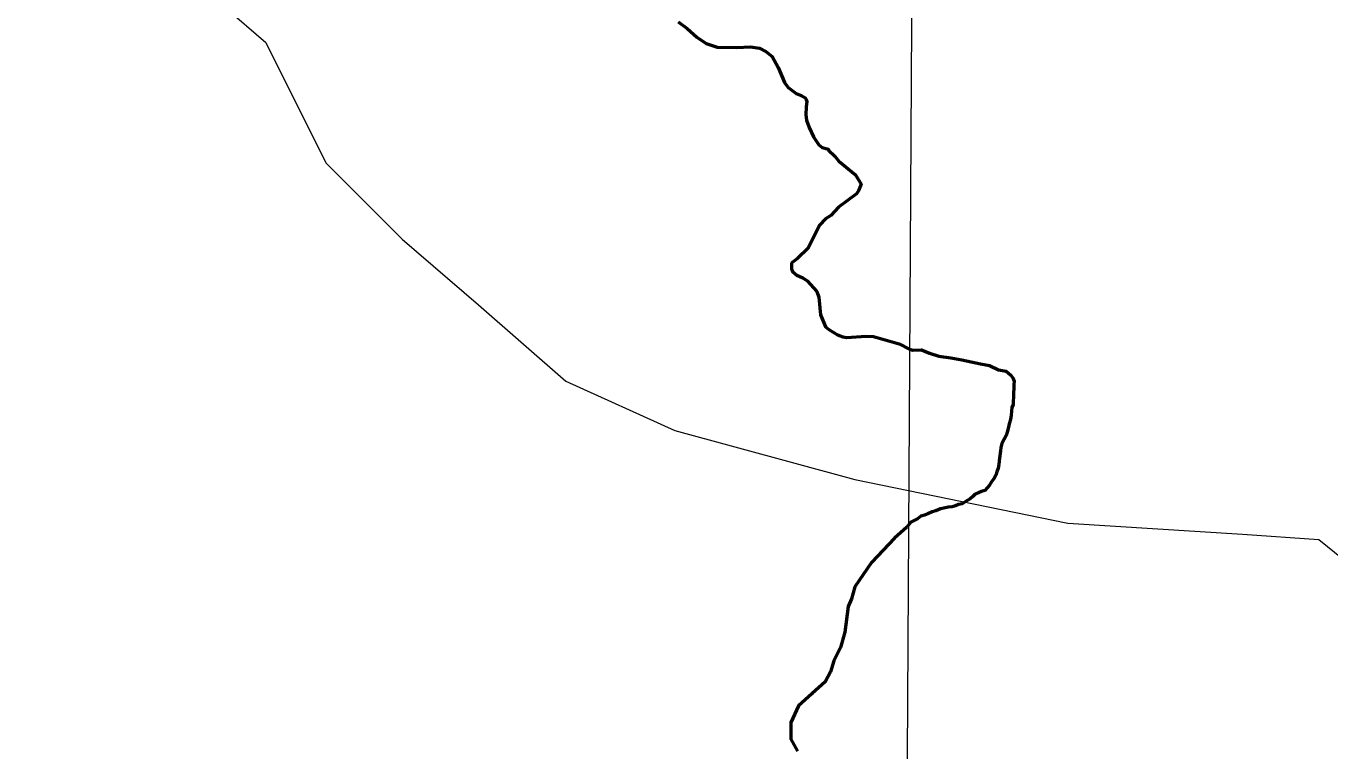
# Model space of a CAD drawing. Extents: x 553962 to 842807, y 8883888 to 9032388.
# Drawn here: x 812380 to 814343, y 9011611 to 9012702 of the extents above; entities that cross this region are included whole.
import ezdxf

# ---------------------------------------------------------------- set-up
doc = ezdxf.new("R2010")
doc.units = 0
doc.header["$LTSCALE"] = 20
for name, color, linetype, lineweight in [('1', 7, 'Continuous', 13), ('23', 7, 'Continuous', 13), ('24', 7, 'Continuous', 25), ('27', 7, 'Continuous', 13), ('35', 7, 'Continuous', 13)]:
    doc.layers.add(name, color=color, linetype=linetype, lineweight=lineweight)
doc.layers.add('49', color=7, linetype='Continuous')

msp = doc.modelspace()

# ---------------------------------------------------------------- linework, layer by layer
at = {"layer": '1'}
msp.add_lwpolyline([(813778.03, 9024059.57), (813733.81, 9016182.95), (813699.21, 9010330.79)], dxfattribs=at)
at = {"layer": '23'}
msp.add_lwpolyline([(812617.66, 9012783.71), (812740.89, 9012676.86), (812831.26, 9012496.03), (812946.27, 9012380.96), (813061.29, 9012282.32), (813192.73, 9012167.25), (813357.04, 9012093.28), (813628.14, 9012019.3), (813948.54, 9011953.54), (814211.43, 9011937.11), (814326.45, 9011928.89), (814386.9, 9011880.09)], dxfattribs=at)
at = {"layer": '24', "lineweight": 53}
for points in [[(813361.79, 9012708.21), (813375.28, 9012698.02), (813389.84, 9012684.9), (813403.92, 9012675.55), (813420.71, 9012669.97), (813449.98, 9012669.55), (813470.75, 9012670.36), (813484.38, 9012668.71), (813493.65, 9012663.73), (813503.51, 9012655.81), (813512.67, 9012639.62), (813522.14, 9012616.69), (813527.72, 9012609.26), (813539.69, 9012600.1), (813547.34, 9012597.19), (813552.99, 9012593.56), (813554.78, 9012591.26), (813555.62, 9012588.2), (813554.39, 9012579.6), (813554.17, 9012568.59), (813555.24, 9012560.06), (813559.29, 9012548.88), (813565.81, 9012534.93), (813573.62, 9012523.11), (813578.87, 9012519.24), (813588.04, 9012516.33), (813588.49, 9012515.02), (813597.71, 9012506), (813604.03, 9012498.53), (813628.74, 9012477.8), (813637.24, 9012463.98), (813633.61, 9012453.93), (813630.16, 9012449.26), (813603.32, 9012429.3), (813591.63, 9012416.64), (813583.53, 9012411.55), (813574.75, 9012402.32), (813557.63, 9012367.68), (813541.36, 9012351.72), (813533.64, 9012346.12), (813532.52, 9012344.22), (813532.31, 9012336.31), (813534.07, 9012332.12), (813540.6, 9012327.05), (813549.44, 9012322.98), (813556.26, 9012318.12), (813570.9, 9012302.34), (813573.84, 9012293.58), (813576.36, 9012267.39), (813583.98, 9012249), (813588.67, 9012244.9), (813601.74, 9012237.18), (813610.03, 9012234.22), (813615.74, 9012233.26), (813644.24, 9012235.04), (813656.01, 9012234.47), (813694.6, 9012223.67), (813710.29, 9012215.36)], [(813710.29, 9012215.36), (813714.78, 9012213.98), (813714.78, 9012213.98), (813728.1, 9012214.54), (813728.1, 9012214.54), (813728.1, 9012214.54), (813740.3, 9012209.55)], [(813740.3, 9012209.55), (813754.18, 9012205.11), (813754.18, 9012205.11), (813754.18, 9012205.11), (813754.18, 9012205.11), (813772.49, 9012202.34), (813772.49, 9012202.34), (813772.49, 9012202.34), (813789.13, 9012199.57), (813789.13, 9012199.57), (813789.13, 9012199.57), (813816.88, 9012193.47), (813816.88, 9012193.47), (813816.88, 9012193.47), (813816.88, 9012193.47), (813830.75, 9012190.69), (813830.75, 9012190.69), (813830.75, 9012190.69), (813844.07, 9012184.59), (813855.72, 9012182.38), (813862.54, 9012176.51), (813865.56, 9012172.42), (813867.56, 9012167.31), (813867.52, 9012162.22), (813867.48, 9012156.1), (813866.93, 9012149.49), (813866.88, 9012142.86), (813866.34, 9012137.78), (813866.3, 9012132.17), (813864.24, 9012127.6), (813863.69, 9012122), (813863.14, 9012115.89), (813862.08, 9012109.79), (813860.51, 9012103.17), (813859.45, 9012098.09), (813857.37, 9012090.46), (813855.81, 9012085.38), (813852.72, 9012079.79), (813849.11, 9012073.7), (813847.55, 9012067.6), (813847, 9012062.51), (813845.66, 9012051.52)], [(813845.66, 9012051.52), (813844.82, 9012041.64), (813843.77, 9012036.55), (813841.7, 9012030.96), (813840.14, 9012025.88), (813837.05, 9012020.29), (813833.46, 9012015.73), (813830.88, 9012010.66), (813827.29, 9012006.6), (813823.7, 9012002.55), (813818.61, 9012001.06), (813814.02, 9011999.05), (813808.92, 9011997.04), (813805.33, 9011993.5), (813801.74, 9011989.96), (813795.62, 9011986.43), (813789.49, 9011982.9), (813783.88, 9011981.41), (813779.29, 9011979.4), (813774.2, 9011977.91), (813768.6, 9011977.44), (813761.98, 9011975.95), (813756.88, 9011974.96), (813749.74, 9011971.95), (813744.14, 9011970.46), (813738.01, 9011967.44), (813732.91, 9011965.44), (813727.31, 9011963.95), (813722.19, 9011959.9), (813711.99, 9011954.88), (813706.01, 9011947.43)], [(813706.01, 9011947.43), (813687.73, 9011930.83), (813652.84, 9011894.29), (813627.92, 9011857.76), (813622.94, 9011839.5), (813617.95, 9011827.87), (813612.96, 9011789.68), (813606.32, 9011766.43), (813596.35, 9011746.51), (813591.37, 9011729.9), (813583.06, 9011714.96), (813563.64, 9011697.16), (813563.12, 9011696.69)], [(813563.12, 9011696.69), (813543.18, 9011678.42), (813531.55, 9011653.52), (813531.55, 9011628.61), (813541.52, 9011610.34)]]:
    msp.add_lwpolyline(points, dxfattribs=at)
at = {"layer": '27'}
msp.add_lwpolyline([(812617.66, 9012783.71), (812740.89, 9012676.86), (812831.26, 9012496.03), (812946.27, 9012380.96), (813061.29, 9012282.32), (813192.73, 9012167.25), (813357.04, 9012093.28), (813628.14, 9012019.3), (813948.54, 9011953.54), (814211.43, 9011937.11), (814326.45, 9011928.89), (814386.9, 9011880.09)], dxfattribs=at)
at = {"layer": '35'}
msp.add_lwpolyline([(812617.66, 9012783.71), (812740.89, 9012676.86), (812831.26, 9012496.03), (812946.27, 9012380.96), (813061.29, 9012282.32), (813192.73, 9012167.25), (813357.04, 9012093.28), (813628.14, 9012019.3), (813948.54, 9011953.54), (814211.43, 9011937.11), (814326.45, 9011928.89), (814386.9, 9011880.09)], dxfattribs=at)

# ---------------------------------------------------------------- texts
at = {"layer": '49', "width": 0.9}
msp.add_text('R I O   S Ã O   F R A N C I S C O', height=500, rotation=332.036, dxfattribs=at).set_placement((805458.36, 9013807.48))

doc.saveas('drawing.dxf')
